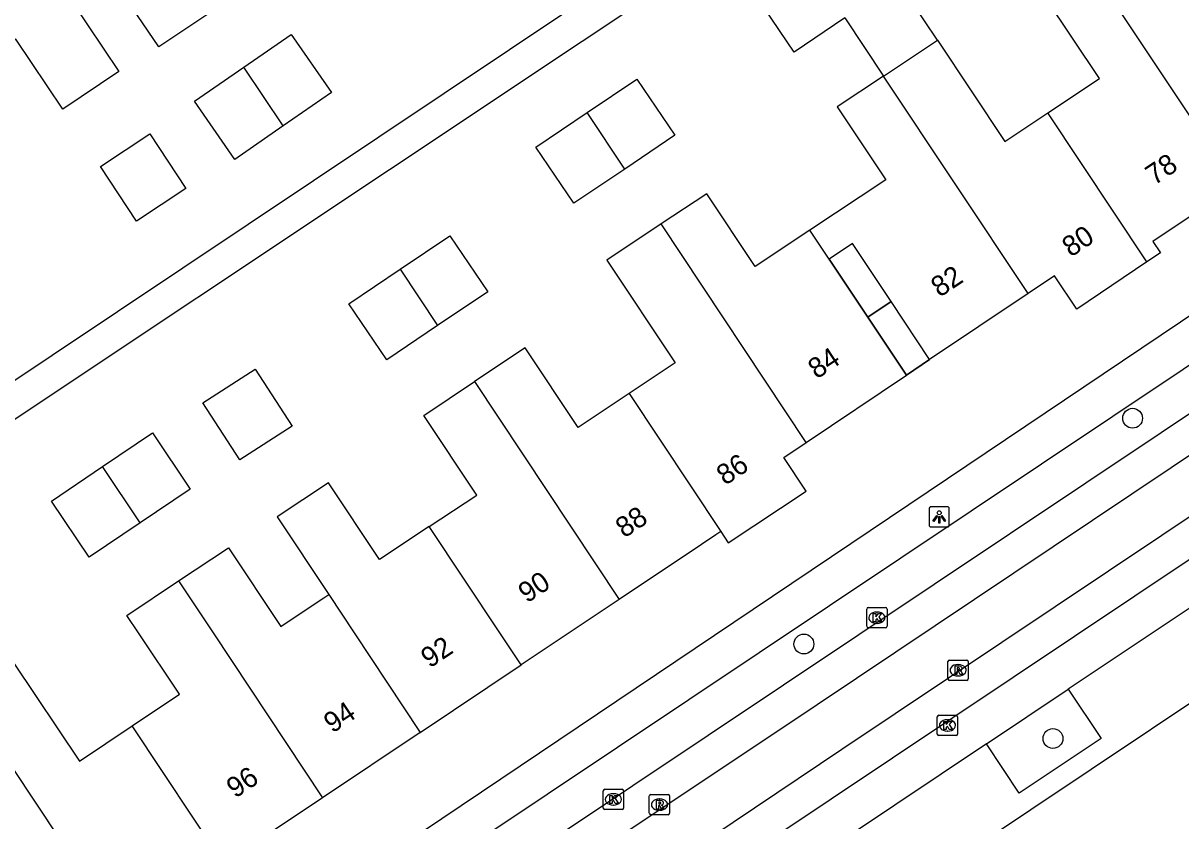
# Model space of a CAD drawing. Extents: x 158352 to 159489, y 383828 to 384597.
# Drawn here: x 158835 to 158892.1, y 384240.7 to 384280.1 of the extents above; entities that cross this region are included whole.
import ezdxf

# ---------------------------------------------------------------- set-up
doc = ezdxf.new("R2010")
doc.units = 0
for name, color, linetype in [('IMGEO_Boom', 7, 'Continuous'), ('IMGEO_Erf', 7, 'Continuous'), ('IMGEO_Kolk', 7, 'Continuous'), ('IMGEO_Lichtpunt', 7, 'Continuous'), ('IMGEO_Pand', 7, 'Continuous'), ('IMGEO_Pand_nummerreeks', 7, 'Continuous'), ('IMGEO_Pand_overbouw', 7, 'Continuous'), ('IMGEO_Parkeervlak_open', 7, 'Continuous'), ('IMGEO_Rijbaan_lokaal_gesloten', 7, 'Continuous'), ('IMGEO_Rioolput', 7, 'Continuous'), ('IMGEO_Voetpad_open', 7, 'Continuous')]:
    doc.layers.add(name, color=color, linetype=linetype)

msp = doc.modelspace()

# ---------------------------------------------------------------- linework, layer by layer
at = {"layer": 'IMGEO_Boom'}
for centre in [(158889.692, 384260.59), (158873.474, 384249.45), (158885.762, 384244.787)]:
    msp.add_circle(centre, 0.489, dxfattribs=at)
at = {"layer": 'IMGEO_Erf'}
msp.add_lwpolyline([(158879.679, 384263.483), (158878.532, 384262.714)], dxfattribs=at)
at = {"layer": 'IMGEO_Kolk'}
for p, q in [((158876.574, 384250.323), (158876.574, 384251.175)), ((158876.649, 384251.249), (158877.501, 384251.249)), ((158877.062, 384251.029), (158877.087, 384251.029)), ((158877.575, 384251.175), (158877.575, 384250.323)), ((158877.501, 384250.249), (158876.649, 384250.249)), ((158877.085, 384250.469), (158877.06, 384250.469)), ((158880.057, 384245.008), (158880.057, 384245.86)), ((158880.132, 384245.934), (158880.984, 384245.934)), ((158880.545, 384245.714), (158880.57, 384245.714)), ((158881.058, 384245.86), (158881.058, 384245.008)), ((158880.568, 384245.154), (158880.543, 384245.154)), ((158880.984, 384244.934), (158880.132, 384244.934)), ((158863.577, 384241.358), (158863.577, 384242.21)), ((158863.652, 384242.284), (158864.504, 384242.284)), ((158864.578, 384242.21), (158864.578, 384241.358)), ((158864.065, 384242.064), (158864.09, 384242.064)), ((158864.504, 384241.284), (158863.652, 384241.284)), ((158864.088, 384241.504), (158864.063, 384241.504))]:
    msp.add_line(p, q, dxfattribs=at)
for points in [[(158876.574, 384250.323), (158876.574, 384251.175)], [(158876.649, 384251.249), (158877.501, 384251.249)], [(158876.895, 384250.949), (158877.018, 384250.949), (158877.018, 384250.798), (158877.148, 384250.949), (158877.312, 384250.949), (158877.166, 384250.798), (158877.319, 384250.549), (158877.167, 384250.549), (158877.082, 384250.713), (158877.018, 384250.646), (158877.018, 384250.549), (158876.895, 384250.549), (158876.895, 384250.949)], [(158877.575, 384251.175), (158877.575, 384250.323)], [(158877.501, 384250.249), (158876.649, 384250.249)], [(158880.057, 384245.008), (158880.057, 384245.86)], [(158880.132, 384245.934), (158880.984, 384245.934)], [(158880.378, 384245.634), (158880.501, 384245.634), (158880.501, 384245.483), (158880.631, 384245.634), (158880.795, 384245.634), (158880.649, 384245.483), (158880.802, 384245.234), (158880.65, 384245.234), (158880.565, 384245.398), (158880.501, 384245.331), (158880.501, 384245.234), (158880.378, 384245.234), (158880.378, 384245.634)], [(158881.058, 384245.86), (158881.058, 384245.008)], [(158880.984, 384244.934), (158880.132, 384244.934)], [(158863.577, 384241.358), (158863.577, 384242.21)], [(158863.652, 384242.284), (158864.504, 384242.284)], [(158864.578, 384242.21), (158864.578, 384241.358)], [(158863.898, 384241.984), (158864.021, 384241.984), (158864.021, 384241.833), (158864.151, 384241.984), (158864.315, 384241.984), (158864.169, 384241.833), (158864.322, 384241.584), (158864.17, 384241.584), (158864.085, 384241.748), (158864.021, 384241.681), (158864.021, 384241.584), (158863.898, 384241.584), (158863.898, 384241.984)], [(158864.504, 384241.284), (158863.652, 384241.284)]]:
    msp.add_lwpolyline(points, dxfattribs=at)
for centre, start, end in [((158876.651, 384251.173), 91.552, 178.448), ((158876.651, 384251.173), 91.552, 178.448), ((158877.499, 384251.173), 1.552, 88.448), ((158877.499, 384251.173), 1.552, 88.448), ((158876.651, 384250.325), 181.552, 268.448), ((158876.651, 384250.325), 181.552, 268.448), ((158877.499, 384250.325), 271.552, 358.448), ((158877.499, 384250.325), 271.552, 358.448), ((158880.134, 384245.858), 91.552, 178.448), ((158880.134, 384245.858), 91.552, 178.448), ((158880.982, 384245.858), 1.552, 88.448), ((158880.982, 384245.858), 1.552, 88.448), ((158880.134, 384245.01), 181.552, 268.448), ((158880.134, 384245.01), 181.552, 268.448), ((158880.982, 384245.01), 271.552, 358.448), ((158880.982, 384245.01), 271.552, 358.448), ((158863.654, 384242.208), 91.552, 178.448), ((158863.654, 384242.208), 91.552, 178.448), ((158864.502, 384242.208), 1.552, 88.448), ((158864.502, 384242.208), 1.552, 88.448), ((158863.654, 384241.36), 181.552, 268.448), ((158863.654, 384241.36), 181.552, 268.448), ((158864.502, 384241.36), 271.552, 358.448), ((158864.502, 384241.36), 271.552, 358.448)]:
    msp.add_arc(centre, 0.0765, start, end, dxfattribs=at)
for centre, major_axis, ratio, start_param, end_param in [((158877.061, 384250.749), (-0.387, 0.002), 0.722429, 4.712389, 7.853982), ((158877.086, 384250.749), (-0.39, 0.002), 0.717154, 1.570796, 4.712389), ((158880.544, 384245.434), (-0.387, 0.002), 0.722429, 4.712389, 7.853982), ((158880.569, 384245.434), (-0.39, 0.002), 0.717154, 1.570796, 4.712389), ((158864.064, 384241.784), (-0.387, 0.002), 0.722429, 4.712389, 7.853982), ((158864.089, 384241.784), (-0.39, 0.002), 0.717154, 1.570796, 4.712389)]:
    msp.add_ellipse(centre, major_axis=major_axis, ratio=ratio, start_param=start_param, end_param=end_param, dxfattribs=at)
at = {"layer": 'IMGEO_Lichtpunt'}
for p, q in [((158879.653, 384256.126), (158879.653, 384255.319)), ((158879.653, 384256.126), (158879.653, 384255.319)), ((158880.555, 384256.221), (158879.747, 384256.221)), ((158880.555, 384256.221), (158879.747, 384256.221)), ((158880.649, 384255.319), (158880.649, 384256.126)), ((158880.649, 384255.319), (158880.649, 384256.126)), ((158879.747, 384255.225), (158880.555, 384255.225)), ((158879.747, 384255.225), (158880.555, 384255.225))]:
    msp.add_line(p, q, dxfattribs=at)
for points in [[(158880.027, 384255.79), (158880.066, 384255.762), (158879.878, 384255.5), (158879.84, 384255.527), (158880.027, 384255.79)], [(158880.129, 384255.742), (158880.176, 384255.742), (158880.176, 384255.42), (158880.129, 384255.42), (158880.129, 384255.742)], [(158880.239, 384255.762), (158880.277, 384255.789), (158880.464, 384255.527), (158880.425, 384255.499), (158880.239, 384255.762)]]:
    msp.add_lwpolyline(points, dxfattribs=at)
msp.add_circle((158880.152, 384255.924), 0.0994, dxfattribs=at)
for centre, start, end in [((158879.747, 384256.126), 90, 180), ((158879.747, 384256.126), 90, 180), ((158880.555, 384256.126), 0, 90), ((158880.555, 384256.126), 0, 90), ((158879.747, 384255.319), 180, 270), ((158879.747, 384255.319), 180, 270), ((158880.555, 384255.319), 270, 0), ((158880.555, 384255.319), 270, 360)]:
    msp.add_arc(centre, 0.0946, start, end, dxfattribs=at)
at = {"layer": 'IMGEO_Pand'}
for points in [[(158880.064, 384279.24), (158878.147, 384282.121), (158877.977, 384282.006), (158876.11, 384284.775), (158873.652, 384283.117)], [(158875.502, 384280.337), (158872.996, 384278.647), (158871.129, 384281.415), (158873.652, 384283.117)], [(158885.506, 384275.658), (158888.05, 384277.351), (158885.393, 384281.345), (158887.625, 384282.83)], [(158887.625, 384282.83), (158894.795, 384272.049)], [(158844.112, 384280.564), (158841.649, 384278.907), (158839.276, 384282.433), (158837.363, 384281.145)], [(158837.363, 384281.145), (158839.681, 384277.7), (158836.921, 384275.843), (158834.595, 384279.299), (158833.131, 384278.313)], [(158875.502, 384280.337), (158877.407, 384277.473)], [(158845.843, 384277.906), (158848.18, 384279.523), (158850.167, 384276.653), (158847.791, 384275.008)], [(158877.407, 384277.473), (158880.064, 384279.24)], [(158880.064, 384279.24), (158883.386, 384274.248), (158885.506, 384275.658)], [(158847.791, 384275.008), (158845.405, 384273.356), (158843.418, 384276.227), (158845.843, 384277.906)], [(158847.791, 384275.008), (158845.843, 384277.906)], [(158862.788, 384275.667), (158865.24, 384277.321), (158867.107, 384274.552), (158864.635, 384272.885)], [(158877.407, 384277.473), (158875.124, 384275.954), (158877.516, 384272.358), (158873.773, 384269.869)], [(158884.542, 384266.747), (158877.407, 384277.473)], [(158864.635, 384272.885), (158862.126, 384271.193), (158860.259, 384273.961), (158862.788, 384275.667)], [(158864.635, 384272.885), (158862.788, 384275.667)], [(158890.401, 384268.299), (158885.506, 384275.658)], [(158841.206, 384274.616), (158842.982, 384271.916), (158840.548, 384270.315), (158838.772, 384273.015), (158841.206, 384274.616)], [(158894.795, 384272.049), (158890.692, 384269.302), (158891.066, 384268.746), (158890.401, 384268.299)], [(158873.773, 384269.869), (158871.074, 384268.074), (158868.683, 384271.668), (158866.435, 384270.173)], [(158866.435, 384270.173), (158863.75, 384268.387), (158867.121, 384263.32), (158864.854, 384261.812)], [(158873.589, 384259.397), (158866.435, 384270.173)], [(158874.72, 384268.445), (158873.773, 384269.869)], [(158853.556, 384267.942), (158856.008, 384269.596), (158857.875, 384266.827), (158855.403, 384265.16)], [(158879.679, 384263.483), (158877.776, 384266.343), (158877.052, 384267.432), (158875.87, 384269.21), (158874.72, 384268.445)], [(158855.403, 384265.16), (158852.894, 384263.468), (158851.027, 384266.236), (158853.556, 384267.942)], [(158853.556, 384267.942), (158855.403, 384265.16)], [(158878.532, 384262.714), (158876.627, 384265.578), (158875.902, 384266.668), (158874.72, 384268.445)], [(158890.401, 384268.299), (158886.944, 384265.974), (158885.839, 384267.617), (158884.542, 384266.747)], [(158884.542, 384266.747), (158879.679, 384263.483)], [(158864.854, 384261.812), (158862.339, 384260.138), (158859.729, 384264.063), (158857.233, 384262.403)], [(158845.656, 384258.529), (158843.831, 384261.347), (158846.4, 384263.012), (158848.226, 384260.193), (158845.656, 384258.529)], [(158854.997, 384255.247), (158857.334, 384256.801), (158854.72, 384260.731), (158857.233, 384262.403)], [(158857.233, 384262.403), (158864.369, 384251.654)], [(158873.589, 384259.397), (158878.532, 384262.714)], [(158864.854, 384261.812), (158869.376, 384255.003)], [(158838.881, 384258.211), (158841.333, 384259.865), (158843.2, 384257.096), (158840.728, 384255.429)], [(158869.376, 384255.003), (158869.747, 384254.444), (158873.585, 384256.998), (158872.483, 384258.655), (158873.589, 384259.397)], [(158840.728, 384255.429), (158838.219, 384253.737), (158836.352, 384256.505), (158838.881, 384258.211)], [(158840.728, 384255.429), (158838.881, 384258.211)], [(158854.997, 384255.247), (158852.547, 384253.617), (158850.027, 384257.405), (158847.493, 384255.719), (158850.032, 384251.895)], [(158859.53, 384248.419), (158858.481, 384250), (158854.997, 384255.247)], [(158869.376, 384255.003), (158869.135, 384254.842), (158868.417, 384254.362), (158864.369, 384251.654)], [(158842.63, 384252.563), (158845.085, 384254.196), (158847.664, 384250.319), (158849.122, 384251.29), (158849.789, 384251.733), (158850.032, 384251.895)], [(158840.338, 384245.418), (158842.673, 384246.983), (158840.654, 384250), (158840.076, 384250.864), (158842.63, 384252.563)], [(158842.63, 384252.563), (158844.331, 384250), (158849.731, 384241.867)], [(158850.032, 384251.895), (158851.29, 384250), (158854.55, 384245.089)], [(158864.369, 384251.654), (158859.53, 384248.419)], [(158832.074, 384246.881), (158834.499, 384248.506), (158837.737, 384243.675), (158840.338, 384245.418)], [(158854.55, 384245.089), (158859.53, 384248.419)], [(158832.074, 384246.881), (158839.085, 384236.32)], [(158844.858, 384238.609), (158840.338, 384245.418)], [(158854.55, 384245.089), (158849.731, 384241.867)], [(158849.731, 384241.867), (158845.861, 384239.28), (158845.017, 384238.715), (158844.858, 384238.609)]]:
    msp.add_lwpolyline(points, dxfattribs=at)
at = {"layer": 'IMGEO_Pand_overbouw'}
for points in [[(158875.87, 384269.21), (158874.72, 384268.445), (158875.902, 384266.668), (158876.627, 384265.578), (158877.776, 384266.343), (158877.052, 384267.432)], [(158878.532, 384262.714), (158879.679, 384263.483), (158877.776, 384266.343), (158876.627, 384265.578)]]:
    msp.add_lwpolyline(points, close=True, dxfattribs=at)
at = {"layer": 'IMGEO_Parkeervlak_open'}
msp.add_lwpolyline([(158882.481, 384244.532), (158886.509, 384247.22)], dxfattribs=at)
at = {"layer": 'IMGEO_Rijbaan_lokaal_gesloten'}
for points in [[(158928.875, 384277.975), (158927.924, 384279.398), (158875.348, 384244.245), (158846.287, 384224.725)], [(158847.89, 384223.805), (158928.741, 384277.867)], [(158843.894, 384228.271), (158844.531, 384228.697), (158853.892, 384235.025), (158913.401, 384274.791)], [(158913.401, 384274.791), (158914.324, 384273.367), (158910.948, 384271.094), (158874.134, 384246.446), (158844.821, 384226.897)]]:
    msp.add_lwpolyline(points, dxfattribs=at)
at = {"layer": 'IMGEO_Rioolput'}
for p, q in [((158880.583, 384247.731), (158880.583, 384248.583)), ((158880.658, 384248.657), (158881.51, 384248.657)), ((158881.584, 384248.583), (158881.584, 384247.731)), ((158881.071, 384248.437), (158881.096, 384248.437)), ((158881.51, 384247.657), (158880.658, 384247.657)), ((158881.094, 384247.877), (158881.069, 384247.877)), ((158865.85, 384241.1), (158865.85, 384241.952)), ((158865.925, 384242.026), (158866.777, 384242.026)), ((158866.338, 384241.806), (158866.363, 384241.806)), ((158866.851, 384241.952), (158866.851, 384241.1)), ((158866.361, 384241.246), (158866.336, 384241.246)), ((158866.777, 384241.026), (158865.925, 384241.026))]:
    msp.add_line(p, q, dxfattribs=at)
for points in [[(158880.583, 384247.731), (158880.583, 384248.583)], [(158880.658, 384248.657), (158881.51, 384248.657)], [(158881.584, 384248.583), (158881.584, 384247.731)], [(158881.172, 384248.355), (158880.92, 384248.357), (158880.92, 384247.957)], [(158880.92, 384247.957), (158881.044, 384247.957), (158881.044, 384248.119), (158881.055, 384248.119)], [(158881.098, 384248.276), (158881.044, 384248.276), (158881.044, 384248.195)], [(158881.044, 384248.195), (158881.096, 384248.195)], [(158881.102, 384248.09), (158881.173, 384247.957), (158881.313, 384247.957), (158881.248, 384248.083)], [(158881.51, 384247.657), (158880.658, 384247.657)], [(158865.85, 384241.1), (158865.85, 384241.952)], [(158865.925, 384242.026), (158866.777, 384242.026)], [(158866.439, 384241.724), (158866.187, 384241.726), (158866.187, 384241.326)], [(158866.365, 384241.645), (158866.311, 384241.645), (158866.311, 384241.564)], [(158866.851, 384241.952), (158866.851, 384241.1)], [(158866.187, 384241.326), (158866.311, 384241.326), (158866.311, 384241.488), (158866.322, 384241.488)], [(158866.311, 384241.564), (158866.363, 384241.564)], [(158866.369, 384241.459), (158866.44, 384241.326), (158866.58, 384241.326), (158866.515, 384241.452)], [(158866.777, 384241.026), (158865.925, 384241.026)]]:
    msp.add_lwpolyline(points, dxfattribs=at)
for centre, radius, start, end in [((158880.66, 384248.581), 0.0765, 91.552, 178.448), ((158880.66, 384248.581), 0.0765, 91.552, 178.448), ((158881.508, 384248.581), 0.0765, 1.552, 88.448), ((158881.508, 384248.581), 0.0765, 1.552, 88.448), ((158881.054, 384248.066), 0.0533, 26.0293, 88.6989), ((158881.08, 384248.384), 0.19, 274.7715, 282.9687), ((158881.104, 384248.18), 0.0964, 77.0061, 93.1865), ((158881.118, 384248.237), 0.0378, 276.6634, 79.6772), ((158881.171, 384248.245), 0.109, 350.3612, 89.416), ((158881.169, 384248.245), 0.112, 277.5842, 350.9817), ((158881.153, 384248.03), 0.108, 29.5134, 73.7905), ((158880.66, 384247.733), 0.0765, 181.552, 268.448), ((158880.66, 384247.733), 0.0765, 181.552, 268.448), ((158881.508, 384247.733), 0.0765, 271.552, 358.448), ((158881.508, 384247.733), 0.0765, 271.552, 358.448), ((158865.927, 384241.95), 0.0765, 91.552, 178.448), ((158865.927, 384241.95), 0.0765, 91.552, 178.448), ((158866.371, 384241.549), 0.0964, 77.0061, 93.1865), ((158866.385, 384241.606), 0.0378, 276.6634, 79.6772), ((158866.438, 384241.614), 0.109, 350.3612, 89.416), ((158866.775, 384241.95), 0.0765, 1.552, 88.448), ((158866.775, 384241.95), 0.0765, 1.552, 88.448), ((158865.927, 384241.102), 0.0765, 181.552, 268.448), ((158865.927, 384241.102), 0.0765, 181.552, 268.448), ((158866.321, 384241.435), 0.0533, 26.0293, 88.6989), ((158866.347, 384241.753), 0.19, 274.7715, 282.9687), ((158866.436, 384241.614), 0.112, 277.5842, 350.9817), ((158866.42, 384241.399), 0.108, 29.5134, 73.7905), ((158866.775, 384241.102), 0.0765, 271.552, 358.448), ((158866.775, 384241.102), 0.0765, 271.552, 358.448)]:
    msp.add_arc(centre, radius, start, end, dxfattribs=at)
for centre, major_axis, ratio, start_param, end_param in [((158881.07, 384248.157), (-0.387, 0.002), 0.722429, 4.712389, 7.853982), ((158881.095, 384248.157), (-0.39, 0.002), 0.717154, 1.570796, 4.712389), ((158866.337, 384241.526), (-0.387, 0.002), 0.722429, 4.712389, 7.853982), ((158866.362, 384241.526), (-0.39, 0.002), 0.717154, 1.570796, 4.712389)]:
    msp.add_ellipse(centre, major_axis=major_axis, ratio=ratio, start_param=start_param, end_param=end_param, dxfattribs=at)
at = {"layer": 'IMGEO_Voetpad_open'}
for points in [[(158797.703, 384237.844), (158887.956, 384298.193), (158887.726, 384305.076)], [(158798.702, 384236.335), (158805.826, 384240.925), (158805.594, 384241.274), (158881.501, 384291.844), (158886.407, 384295.232), (158886.61, 384294.938), (158886.683, 384294.994)], [(158904.752, 384277.514), (158906.1, 384275.563), (158906.452, 384275.023), (158824.924, 384220.195), (158821.151, 384217.705), (158820.552, 384218.57), (158819.391, 384220.337)], [(158819.794, 384214.568), (158822.229, 384216.216), (158829.341, 384221.029), (158831.356, 384222.372), (158841.384, 384229.054), (158843.37, 384230.376), (158909.63, 384274.668)], [(158849.203, 384217.574), (158932.003, 384272.919)], [(158892.479, 384251.204), (158886.509, 384247.22)], [(158886.509, 384247.22), (158888.135, 384244.785), (158884.099, 384242.084), (158882.481, 384244.532)], [(158882.481, 384244.532), (158868.973, 384235.474)]]:
    msp.add_lwpolyline(points, dxfattribs=at)

# ---------------------------------------------------------------- texts
at = {"layer": 'IMGEO_Pand_nummerreeks'}
for s, rotation, p in [('78', 33.6312, (158890.758, 384272.057)), ('80', 33.6392, (158886.643, 384268.51)), ('82', 33.6326, (158880.173, 384266.53)), ('84', 33.6326, (158874.109, 384262.496)), ('86', 33.6269, (158869.593, 384257.25)), ('88', 33.7759, (158864.614, 384254.652)), ('90', 33.7749, (158859.816, 384251.443)), ('92', 33.7759, (158855.013, 384248.232)), ('94', 33.7759, (158850.219, 384245.024)), ('96', 33.7759, (158845.421, 384241.815))]:
    msp.add_text(s, height=1, rotation=rotation, dxfattribs=at).set_placement(p)

doc.saveas('drawing.dxf')
